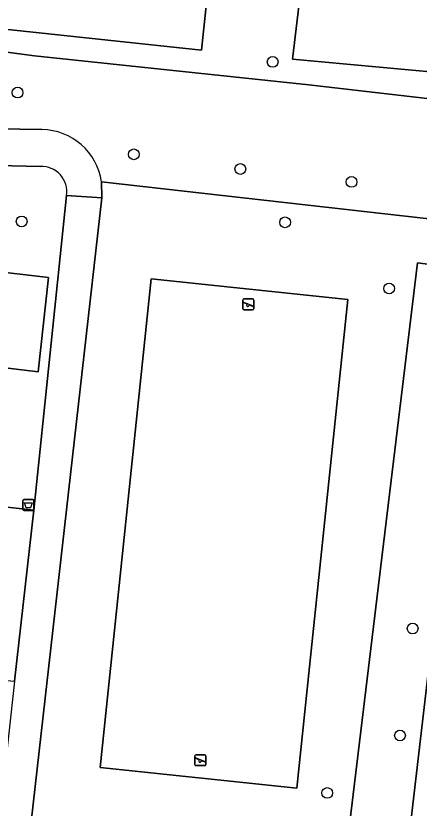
# Model space of a CAD drawing. Extents: x 162082 to 163401, y 388089 to 388636.
# Drawn here: x 162610.5 to 162647.3, y 388132.5 to 388204.7 of the extents above; entities that cross this region are included whole.
import ezdxf

# ---------------------------------------------------------------- set-up
doc = ezdxf.new("R2010")
doc.units = 0
for name, color, linetype in [('IMGEO_Afvalbak', 7, 'Continuous'), ('IMGEO_Boom', 7, 'Continuous'), ('IMGEO_Fietspad_open', 7, 'Continuous'), ('IMGEO_Groenvoorziening', 7, 'Continuous'), ('IMGEO_Hek', 7, 'Continuous'), ('IMGEO_Speelvoorziening', 7, 'Continuous'), ('IMGEO_Voetpad_gesloten', 7, 'Continuous'), ('IMGEO_Voetpad_open', 7, 'Continuous')]:
    doc.layers.add(name, color=color, linetype=linetype)

msp = doc.modelspace()

# ---------------------------------------------------------------- linework, layer by layer
at = {"layer": 'IMGEO_Afvalbak'}
for p, q in [((162611.18, 388159.717), (162611.18, 388160.517)), ((162611.18, 388160.517), (162611.18, 388159.717)), ((162611.28, 388160.617), (162612.07, 388160.617)), ((162612.07, 388160.617), (162611.28, 388160.617)), ((162612.17, 388160.517), (162612.17, 388159.717)), ((162612.17, 388159.717), (162612.17, 388160.517)), ((162612.07, 388159.617), (162611.28, 388159.617)), ((162611.28, 388159.617), (162612.07, 388159.617))]:
    msp.add_line(p, q, dxfattribs=at)
msp.add_lwpolyline([(162611.323, 388160.331), (162612.027, 388160.331), (162611.878, 388159.861), (162611.472, 388159.861), (162611.323, 388160.331)], dxfattribs=at)
for centre, start, end in [((162611.28, 388160.517), 90, 180), ((162611.28, 388160.517), 90, 180), ((162612.07, 388160.517), 0, 90), ((162612.07, 388160.517), 360, 90), ((162611.28, 388159.717), 180, 270), ((162611.28, 388159.717), 180, 270), ((162612.07, 388159.717), 270, 0), ((162612.07, 388159.717), 270, 0)]:
    msp.add_arc(centre, 0.1, start, end, dxfattribs=at)
at = {"layer": 'IMGEO_Boom'}
for centre in [(162633.917, 388200.473), (162610.694, 388197.68), (162621.279, 388192.057), (162630.974, 388190.725), (162641.101, 388189.546), (162611.067, 388185.953), (162635.046, 388185.864), (162644.52, 388179.842), (162646.662, 388148.874), (162645.508, 388139.137), (162638.884, 388133.904)]:
    msp.add_circle(centre, 0.489, dxfattribs=at)
at = {"layer": 'IMGEO_Fietspad_open'}
for points in [[(162582.908, 388195.281), (162582.769, 388195.348), (162582.601, 388191.752), (162608.826, 388191.05), (162612.774, 388190.944)], [(162612.9, 388194.32), (162598.866, 388194.531), (162594.952, 388194.486), (162589.738, 388194.638), (162583.394, 388194.771)], [(162615.148, 388188.311), (162618.361, 388188.104), (162618.336, 388189.565)]]:
    msp.add_lwpolyline(points, dxfattribs=at)
msp.add_lwpolyline([(162618.361, 388188.104), (162615.148, 388188.311), (162612.162, 388159.668), (162610.42, 388144.075), (162608.339, 388125.455), (162607.732, 388120.019), (162610.616, 388119.717), (162611.227, 388125.114)], close=True, dxfattribs=at)
for centre, radius, start, end in [((162612.816, 388188.739), 5.581, 8.50846, 89.1376), ((162612.889, 388188.661), 2.286, 351.20535, 92.87239)]:
    msp.add_arc(centre, radius, start, end, dxfattribs=at)
at = {"layer": 'IMGEO_Groenvoorziening'}
for points in [[(162708.484, 388229.124), (162656.335, 388234.801), (162656.279, 388234.387), (162663.577, 388233.565), (162659.497, 388198.553), (162635.737, 388200.74), (162640.847, 388243.608), (162655.066, 388242.035), (162655.191, 388243.088), (162656.169, 388251.807), (162656.21, 388252.334), (162602.483, 388258.384), (162596.208, 388203.054), (162600.069, 388202.629), (162612.235, 388201.026), (162637.2, 388198.38), (162662.426, 388195.481), (162666.371, 388195.051), (162704.239, 388190.913), (162708.41, 388228.518)], [(162627.443, 388201.546), (162601.827, 388204.263), (162606.359, 388247.248), (162631.979, 388244.634)], [(162647.106, 388182.185), (162652.348, 388181.486), (162652.494, 388182.789), (162661.001, 388181.725), (162661.305, 388184.711), (162649.768, 388186.014), (162618.336, 388189.565), (162618.361, 388188.104), (162611.227, 388125.114), (162645.375, 388121.434), (162646.317, 388129.731), (162640.919, 388131.009)], [(162652.348, 388181.486), (162647.106, 388182.185), (162640.919, 388131.009), (162646.317, 388129.731)], [(162606.806, 388172.936), (162612.563, 388172.262), (162613.523, 388180.85), (162607.763, 388181.524)], [(162636.106, 388134.341), (162618.204, 388136.214), (162622.861, 388180.713), (162640.763, 388178.84)], [(162622.861, 388180.713), (162618.204, 388136.214), (162636.106, 388134.341), (162640.763, 388178.84)]]:
    msp.add_lwpolyline(points, close=True, dxfattribs=at)
for points in [[(162662.109, 388192.62), (162662.426, 388195.481), (162637.2, 388198.38), (162612.235, 388201.026), (162600.069, 388202.629), (162599.927, 388201.374), (162599.507, 388201.296), (162599.398, 388200.146), (162598.866, 388194.531), (162612.9, 388194.32)], [(162618.336, 388189.565), (162649.768, 388186.014), (162661.305, 388184.711), (162662.109, 388192.62)], [(162612.774, 388190.944), (162608.826, 388191.05), (162608.614, 388189.154), (162607.763, 388181.524), (162613.523, 388180.85), (162612.563, 388172.262), (162606.806, 388172.936), (162605.41, 388160.42), (162612.162, 388159.668), (162615.148, 388188.311)]]:
    msp.add_lwpolyline(points, dxfattribs=at)
for centre, radius, start, end in [((162612.816, 388188.739), 5.581, 8.50846, 89.1376), ((162612.889, 388188.661), 2.286, 351.20535, 92.87239)]:
    msp.add_arc(centre, radius, start, end, dxfattribs=at)
at = {"layer": 'IMGEO_Hek'}
msp.add_lwpolyline([(162704.239, 388190.917), (162662.426, 388195.481), (162637.2, 388198.38), (162612.235, 388201.026), (162600.069, 388202.629), (162596.208, 388203.054)], dxfattribs=at)
at = {"layer": 'IMGEO_Speelvoorziening'}
for p, q in [((162631.298, 388178.887), (162632.088, 388178.887)), ((162632.088, 388178.887), (162631.298, 388178.887)), ((162631.198, 388177.987), (162631.198, 388178.787)), ((162631.198, 388178.787), (162631.198, 388177.987)), ((162631.581, 388178.415), (162631.242, 388178.552)), ((162631.267, 388178.612), (162632.143, 388178.259)), ((162632.119, 388178.199), (162631.779, 388178.336)), ((162632.188, 388178.787), (162632.188, 388177.987)), ((162632.188, 388177.987), (162632.188, 388178.787)), ((162632.088, 388177.887), (162631.298, 388177.887)), ((162631.298, 388177.887), (162632.088, 388177.887)), ((162626.839, 388136.489), (162626.839, 388137.289)), ((162626.839, 388137.289), (162626.839, 388136.489)), ((162627.222, 388136.917), (162626.883, 388137.054)), ((162626.908, 388137.114), (162627.784, 388136.761)), ((162626.939, 388137.389), (162627.729, 388137.389)), ((162627.729, 388137.389), (162626.939, 388137.389)), ((162627.829, 388137.289), (162627.829, 388136.489)), ((162627.829, 388136.489), (162627.829, 388137.289)), ((162627.729, 388136.389), (162626.939, 388136.389)), ((162626.939, 388136.389), (162627.729, 388136.389)), ((162627.76, 388136.701), (162627.42, 388136.838))]:
    msp.add_line(p, q, dxfattribs=at)
for centre, radius, start, end in [((162631.298, 388178.787), 0.1, 90, 180), ((162631.298, 388178.787), 0.1, 90, 180), ((162632.088, 388178.787), 0.1, 0, 90), ((162632.088, 388178.787), 0.1, 360, 90), ((162631.255, 388178.582), 0.0327, 68.07798, 248.07798), ((162631.66, 388178.325), 0.12, 130.99278, 5.16318), ((162632.131, 388178.229), 0.0327, 248.07798, 68.07798), ((162631.298, 388177.987), 0.1, 180, 270), ((162631.298, 388177.987), 0.1, 180, 270), ((162632.088, 388177.987), 0.1, 270, 0), ((162632.088, 388177.987), 0.1, 270, 0), ((162626.939, 388137.289), 0.1, 90, 180), ((162626.939, 388137.289), 0.1, 90, 180), ((162626.896, 388137.084), 0.0327, 68.07798, 248.07798), ((162627.729, 388137.289), 0.1, 0, 90), ((162627.729, 388137.289), 0.1, 360, 90), ((162626.939, 388136.489), 0.1, 180, 270), ((162626.939, 388136.489), 0.1, 180, 270), ((162627.301, 388136.827), 0.12, 130.99278, 5.16318), ((162627.729, 388136.489), 0.1, 270, 0), ((162627.729, 388136.489), 0.1, 270, 0), ((162627.772, 388136.731), 0.0327, 248.07798, 68.07798)]:
    msp.add_arc(centre, radius, start, end, dxfattribs=at)
at = {"layer": 'IMGEO_Voetpad_gesloten'}
for points in [[(162631.979, 388244.634), (162606.359, 388247.248), (162601.827, 388204.263), (162627.443, 388201.546)], [(162663.577, 388233.565), (162656.279, 388234.387), (162655.072, 388234.523), (162654.187, 388234.622), (162655.066, 388242.035), (162640.847, 388243.608), (162635.737, 388200.74), (162659.497, 388198.553)]]:
    msp.add_lwpolyline(points, close=True, dxfattribs=at)
at = {"layer": 'IMGEO_Voetpad_open'}
msp.add_lwpolyline([(162660.458, 388176.442), (162661.001, 388181.725), (162652.494, 388182.789), (162652.348, 388181.486), (162646.317, 388129.731), (162645.375, 388121.434), (162644.798, 388116.081), (162643.205, 388116.25), (162642.758, 388111.326), (162642.688, 388111.281)], dxfattribs=at)
msp.add_lwpolyline([(162603.671, 388144.827), (162609.426, 388144.186), (162610.42, 388144.075), (162612.162, 388159.668), (162605.41, 388160.42)], close=True, dxfattribs=at)

doc.saveas('drawing.dxf')
